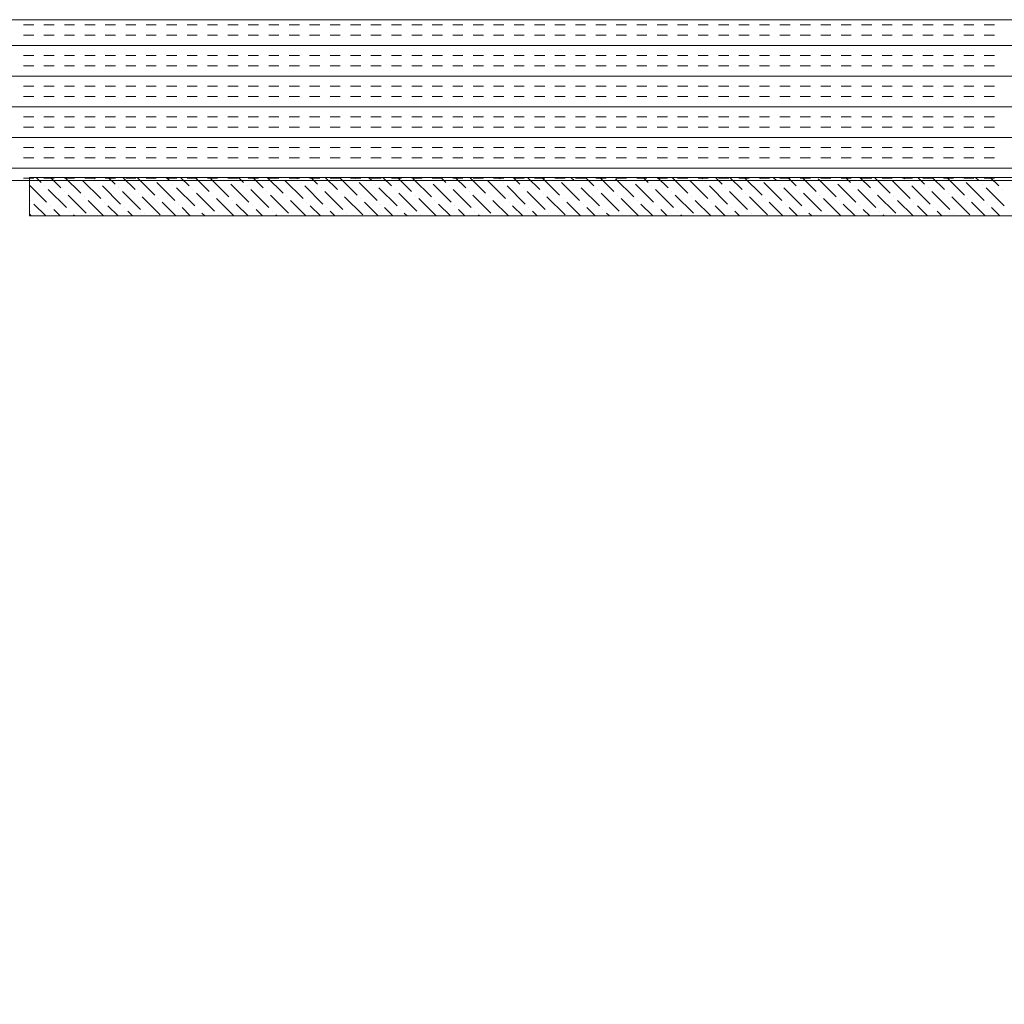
# Model space of a CAD drawing. Extents: x 3940905 to 4145695, y 925352 to 1109797.
# Tile 292 of 656: x 3980621 to 3980926, y 1100272 to 1100578. Entities that reach past the tile are written whole.
import ezdxf

# ---------------------------------------------------------------- set-up
doc = ezdxf.new("R2010")
doc.units = 0
doc.header["$LTSCALE"] = 750
doc.header["$MEASUREMENT"] = 0
doc.layers.add('CKD Equipments', color=252, linetype='CONTINUOUS', lineweight=0)

msp = doc.modelspace()

# ---------------------------------------------------------------- linework, layer by layer
at = {"layer": 'CKD Equipments'}
for p, q in [((3981207.61, 1100578.1), (3980607.61, 1100578.1)), ((3980623.61, 1100517.1), (3980623.61, 1100529.1)), ((3980623.61, 1100529.1), (3981192.61, 1100529.1)), ((3980607.61, 1100528.1), (3981207.61, 1100528.1)), ((3981192.61, 1100517.1), (3980623.61, 1100517.1))]:
    msp.add_line(p, q, dxfattribs=at)
at = {"layer": 'CKD Equipments', "color": 4, "linetype": 'Continuous'}
for p, q in [((3980621.78, 1100576.46), (3980624.95, 1100576.46)), ((3980628.13, 1100576.46), (3980631.3, 1100576.46)), ((3980634.48, 1100576.46), (3980637.65, 1100576.46)), ((3980640.83, 1100576.46), (3980644, 1100576.46)), ((3980647.18, 1100576.46), (3980650.35, 1100576.46)), ((3980653.53, 1100576.46), (3980656.7, 1100576.46)), ((3980659.88, 1100576.46), (3980663.05, 1100576.46)), ((3980666.23, 1100576.46), (3980669.4, 1100576.46)), ((3980672.58, 1100576.46), (3980675.75, 1100576.46)), ((3980678.93, 1100576.46), (3980682.1, 1100576.46)), ((3980685.28, 1100576.46), (3980688.45, 1100576.46)), ((3980691.63, 1100576.46), (3980694.8, 1100576.46)), ((3980697.98, 1100576.46), (3980701.15, 1100576.46)), ((3980704.33, 1100576.46), (3980707.5, 1100576.46)), ((3980710.68, 1100576.46), (3980713.85, 1100576.46)), ((3980717.03, 1100576.46), (3980720.2, 1100576.46)), ((3980723.38, 1100576.46), (3980726.55, 1100576.46)), ((3980729.73, 1100576.46), (3980732.9, 1100576.46)), ((3980736.08, 1100576.46), (3980739.25, 1100576.46)), ((3980742.43, 1100576.46), (3980745.6, 1100576.46)), ((3980748.78, 1100576.46), (3980751.95, 1100576.46)), ((3980755.13, 1100576.46), (3980758.3, 1100576.46)), ((3980761.48, 1100576.46), (3980764.65, 1100576.46)), ((3980767.83, 1100576.46), (3980771, 1100576.46)), ((3980774.18, 1100576.46), (3980777.35, 1100576.46)), ((3980780.53, 1100576.46), (3980783.7, 1100576.46)), ((3980786.88, 1100576.46), (3980790.05, 1100576.46)), ((3980793.23, 1100576.46), (3980796.4, 1100576.46)), ((3980799.58, 1100576.46), (3980802.75, 1100576.46)), ((3980805.93, 1100576.46), (3980809.1, 1100576.46)), ((3980812.28, 1100576.46), (3980815.45, 1100576.46)), ((3980818.63, 1100576.46), (3980821.8, 1100576.46)), ((3980824.98, 1100576.46), (3980828.15, 1100576.46)), ((3980831.33, 1100576.46), (3980834.5, 1100576.46)), ((3980837.68, 1100576.46), (3980840.85, 1100576.46)), ((3980844.03, 1100576.46), (3980847.2, 1100576.46)), ((3980850.38, 1100576.46), (3980853.55, 1100576.46)), ((3980856.73, 1100576.46), (3980859.9, 1100576.46)), ((3980863.08, 1100576.46), (3980866.25, 1100576.46)), ((3980869.43, 1100576.46), (3980872.6, 1100576.46)), ((3980875.78, 1100576.46), (3980878.95, 1100576.46)), ((3980882.13, 1100576.46), (3980885.3, 1100576.46)), ((3980888.48, 1100576.46), (3980891.65, 1100576.46)), ((3980894.83, 1100576.46), (3980898, 1100576.46)), ((3980901.18, 1100576.46), (3980904.35, 1100576.46)), ((3980907.53, 1100576.46), (3980910.7, 1100576.46)), ((3980913.88, 1100576.46), (3980917.05, 1100576.46)), ((3980920.23, 1100576.46), (3980923.4, 1100576.46)), ((3980621.78, 1100573.28), (3980624.95, 1100573.28)), ((3980628.13, 1100573.28), (3980631.3, 1100573.28)), ((3980634.48, 1100573.28), (3980637.65, 1100573.28)), ((3980640.83, 1100573.28), (3980644, 1100573.28)), ((3980647.18, 1100573.28), (3980650.35, 1100573.28)), ((3980653.53, 1100573.28), (3980656.7, 1100573.28)), ((3980659.88, 1100573.28), (3980663.05, 1100573.28)), ((3980666.23, 1100573.28), (3980669.4, 1100573.28)), ((3980672.58, 1100573.28), (3980675.75, 1100573.28)), ((3980678.93, 1100573.28), (3980682.1, 1100573.28)), ((3980685.28, 1100573.28), (3980688.45, 1100573.28)), ((3980691.63, 1100573.28), (3980694.8, 1100573.28)), ((3980697.98, 1100573.28), (3980701.15, 1100573.28)), ((3980704.33, 1100573.28), (3980707.5, 1100573.28)), ((3980710.68, 1100573.28), (3980713.85, 1100573.28)), ((3980717.03, 1100573.28), (3980720.2, 1100573.28)), ((3980723.38, 1100573.28), (3980726.55, 1100573.28)), ((3980729.73, 1100573.28), (3980732.9, 1100573.28)), ((3980736.08, 1100573.28), (3980739.25, 1100573.28)), ((3980742.43, 1100573.28), (3980745.6, 1100573.28)), ((3980748.78, 1100573.28), (3980751.95, 1100573.28)), ((3980755.13, 1100573.28), (3980758.3, 1100573.28)), ((3980761.48, 1100573.28), (3980764.65, 1100573.28)), ((3980767.83, 1100573.28), (3980771, 1100573.28)), ((3980774.18, 1100573.28), (3980777.35, 1100573.28)), ((3980780.53, 1100573.28), (3980783.7, 1100573.28)), ((3980786.88, 1100573.28), (3980790.05, 1100573.28)), ((3980793.23, 1100573.28), (3980796.4, 1100573.28)), ((3980799.58, 1100573.28), (3980802.75, 1100573.28)), ((3980805.93, 1100573.28), (3980809.1, 1100573.28)), ((3980812.28, 1100573.28), (3980815.45, 1100573.28)), ((3980818.63, 1100573.28), (3980821.8, 1100573.28)), ((3980824.98, 1100573.28), (3980828.15, 1100573.28)), ((3980831.33, 1100573.28), (3980834.5, 1100573.28)), ((3980837.68, 1100573.28), (3980840.85, 1100573.28)), ((3980844.03, 1100573.28), (3980847.2, 1100573.28)), ((3980850.38, 1100573.28), (3980853.55, 1100573.28)), ((3980856.73, 1100573.28), (3980859.9, 1100573.28)), ((3980863.08, 1100573.28), (3980866.25, 1100573.28)), ((3980869.43, 1100573.28), (3980872.6, 1100573.28)), ((3980875.78, 1100573.28), (3980878.95, 1100573.28)), ((3980882.13, 1100573.28), (3980885.3, 1100573.28)), ((3980888.48, 1100573.28), (3980891.65, 1100573.28)), ((3980894.83, 1100573.28), (3980898, 1100573.28)), ((3980901.18, 1100573.28), (3980904.35, 1100573.28)), ((3980907.53, 1100573.28), (3980910.7, 1100573.28)), ((3980913.88, 1100573.28), (3980917.05, 1100573.28)), ((3980920.23, 1100573.28), (3980923.4, 1100573.28)), ((3980607.61, 1100570.11), (3981207.61, 1100570.11)), ((3980621.78, 1100566.93), (3980624.95, 1100566.93)), ((3980628.13, 1100566.93), (3980631.3, 1100566.93)), ((3980634.48, 1100566.93), (3980637.65, 1100566.93)), ((3980640.83, 1100566.93), (3980644, 1100566.93)), ((3980647.18, 1100566.93), (3980650.35, 1100566.93)), ((3980653.53, 1100566.93), (3980656.7, 1100566.93)), ((3980659.88, 1100566.93), (3980663.05, 1100566.93)), ((3980666.23, 1100566.93), (3980669.4, 1100566.93)), ((3980672.58, 1100566.93), (3980675.75, 1100566.93)), ((3980678.93, 1100566.93), (3980682.1, 1100566.93)), ((3980685.28, 1100566.93), (3980688.45, 1100566.93)), ((3980691.63, 1100566.93), (3980694.8, 1100566.93)), ((3980697.98, 1100566.93), (3980701.15, 1100566.93)), ((3980704.33, 1100566.93), (3980707.5, 1100566.93)), ((3980710.68, 1100566.93), (3980713.85, 1100566.93)), ((3980717.03, 1100566.93), (3980720.2, 1100566.93)), ((3980723.38, 1100566.93), (3980726.55, 1100566.93)), ((3980729.73, 1100566.93), (3980732.9, 1100566.93)), ((3980736.08, 1100566.93), (3980739.25, 1100566.93)), ((3980742.43, 1100566.93), (3980745.6, 1100566.93)), ((3980748.78, 1100566.93), (3980751.95, 1100566.93)), ((3980755.13, 1100566.93), (3980758.3, 1100566.93)), ((3980761.48, 1100566.93), (3980764.65, 1100566.93)), ((3980767.83, 1100566.93), (3980771, 1100566.93)), ((3980774.18, 1100566.93), (3980777.35, 1100566.93)), ((3980780.53, 1100566.93), (3980783.7, 1100566.93)), ((3980786.88, 1100566.93), (3980790.05, 1100566.93)), ((3980793.23, 1100566.93), (3980796.4, 1100566.93)), ((3980799.58, 1100566.93), (3980802.75, 1100566.93)), ((3980805.93, 1100566.93), (3980809.1, 1100566.93)), ((3980812.28, 1100566.93), (3980815.45, 1100566.93)), ((3980818.63, 1100566.93), (3980821.8, 1100566.93)), ((3980824.98, 1100566.93), (3980828.15, 1100566.93)), ((3980831.33, 1100566.93), (3980834.5, 1100566.93)), ((3980837.68, 1100566.93), (3980840.85, 1100566.93)), ((3980844.03, 1100566.93), (3980847.2, 1100566.93)), ((3980850.38, 1100566.93), (3980853.55, 1100566.93)), ((3980856.73, 1100566.93), (3980859.9, 1100566.93)), ((3980863.08, 1100566.93), (3980866.25, 1100566.93)), ((3980869.43, 1100566.93), (3980872.6, 1100566.93)), ((3980875.78, 1100566.93), (3980878.95, 1100566.93)), ((3980882.13, 1100566.93), (3980885.3, 1100566.93)), ((3980888.48, 1100566.93), (3980891.65, 1100566.93)), ((3980894.83, 1100566.93), (3980898, 1100566.93)), ((3980901.18, 1100566.93), (3980904.35, 1100566.93)), ((3980907.53, 1100566.93), (3980910.7, 1100566.93)), ((3980913.88, 1100566.93), (3980917.05, 1100566.93)), ((3980920.23, 1100566.93), (3980923.4, 1100566.93)), ((3980621.78, 1100563.76), (3980624.95, 1100563.76)), ((3980628.13, 1100563.76), (3980631.3, 1100563.76)), ((3980634.48, 1100563.76), (3980637.65, 1100563.76)), ((3980640.83, 1100563.76), (3980644, 1100563.76)), ((3980647.18, 1100563.76), (3980650.35, 1100563.76)), ((3980653.53, 1100563.76), (3980656.7, 1100563.76)), ((3980659.88, 1100563.76), (3980663.05, 1100563.76)), ((3980666.23, 1100563.76), (3980669.4, 1100563.76)), ((3980672.58, 1100563.76), (3980675.75, 1100563.76)), ((3980678.93, 1100563.76), (3980682.1, 1100563.76)), ((3980685.28, 1100563.76), (3980688.45, 1100563.76)), ((3980691.63, 1100563.76), (3980694.8, 1100563.76)), ((3980697.98, 1100563.76), (3980701.15, 1100563.76)), ((3980704.33, 1100563.76), (3980707.5, 1100563.76)), ((3980710.68, 1100563.76), (3980713.85, 1100563.76)), ((3980717.03, 1100563.76), (3980720.2, 1100563.76)), ((3980723.38, 1100563.76), (3980726.55, 1100563.76)), ((3980729.73, 1100563.76), (3980732.9, 1100563.76)), ((3980736.08, 1100563.76), (3980739.25, 1100563.76)), ((3980742.43, 1100563.76), (3980745.6, 1100563.76)), ((3980748.78, 1100563.76), (3980751.95, 1100563.76)), ((3980755.13, 1100563.76), (3980758.3, 1100563.76)), ((3980761.48, 1100563.76), (3980764.65, 1100563.76)), ((3980767.83, 1100563.76), (3980771, 1100563.76)), ((3980774.18, 1100563.76), (3980777.35, 1100563.76)), ((3980780.53, 1100563.76), (3980783.7, 1100563.76)), ((3980786.88, 1100563.76), (3980790.05, 1100563.76)), ((3980793.23, 1100563.76), (3980796.4, 1100563.76)), ((3980799.58, 1100563.76), (3980802.75, 1100563.76)), ((3980805.93, 1100563.76), (3980809.1, 1100563.76)), ((3980812.28, 1100563.76), (3980815.45, 1100563.76)), ((3980818.63, 1100563.76), (3980821.8, 1100563.76)), ((3980824.98, 1100563.76), (3980828.15, 1100563.76)), ((3980831.33, 1100563.76), (3980834.5, 1100563.76)), ((3980837.68, 1100563.76), (3980840.85, 1100563.76)), ((3980844.03, 1100563.76), (3980847.2, 1100563.76)), ((3980850.38, 1100563.76), (3980853.55, 1100563.76)), ((3980856.73, 1100563.76), (3980859.9, 1100563.76)), ((3980863.08, 1100563.76), (3980866.25, 1100563.76)), ((3980869.43, 1100563.76), (3980872.6, 1100563.76)), ((3980875.78, 1100563.76), (3980878.95, 1100563.76)), ((3980882.13, 1100563.76), (3980885.3, 1100563.76)), ((3980888.48, 1100563.76), (3980891.65, 1100563.76)), ((3980894.83, 1100563.76), (3980898, 1100563.76)), ((3980901.18, 1100563.76), (3980904.35, 1100563.76)), ((3980907.53, 1100563.76), (3980910.7, 1100563.76)), ((3980913.88, 1100563.76), (3980917.05, 1100563.76)), ((3980920.23, 1100563.76), (3980923.4, 1100563.76)), ((3980607.61, 1100560.58), (3981207.61, 1100560.58)), ((3980621.78, 1100557.41), (3980624.95, 1100557.41)), ((3980628.13, 1100557.41), (3980631.3, 1100557.41)), ((3980634.48, 1100557.41), (3980637.65, 1100557.41)), ((3980640.83, 1100557.41), (3980644, 1100557.41)), ((3980647.18, 1100557.41), (3980650.35, 1100557.41)), ((3980653.53, 1100557.41), (3980656.7, 1100557.41)), ((3980659.88, 1100557.41), (3980663.05, 1100557.41)), ((3980666.23, 1100557.41), (3980669.4, 1100557.41)), ((3980672.58, 1100557.41), (3980675.75, 1100557.41)), ((3980678.93, 1100557.41), (3980682.1, 1100557.41)), ((3980685.28, 1100557.41), (3980688.45, 1100557.41)), ((3980691.63, 1100557.41), (3980694.8, 1100557.41)), ((3980697.98, 1100557.41), (3980701.15, 1100557.41)), ((3980704.33, 1100557.41), (3980707.5, 1100557.41)), ((3980710.68, 1100557.41), (3980713.85, 1100557.41)), ((3980717.03, 1100557.41), (3980720.2, 1100557.41)), ((3980723.38, 1100557.41), (3980726.55, 1100557.41)), ((3980729.73, 1100557.41), (3980732.9, 1100557.41)), ((3980736.08, 1100557.41), (3980739.25, 1100557.41)), ((3980742.43, 1100557.41), (3980745.6, 1100557.41)), ((3980748.78, 1100557.41), (3980751.95, 1100557.41)), ((3980755.13, 1100557.41), (3980758.3, 1100557.41)), ((3980761.48, 1100557.41), (3980764.65, 1100557.41)), ((3980767.83, 1100557.41), (3980771, 1100557.41)), ((3980774.18, 1100557.41), (3980777.35, 1100557.41)), ((3980780.53, 1100557.41), (3980783.7, 1100557.41)), ((3980786.88, 1100557.41), (3980790.05, 1100557.41)), ((3980793.23, 1100557.41), (3980796.4, 1100557.41)), ((3980799.58, 1100557.41), (3980802.75, 1100557.41)), ((3980805.93, 1100557.41), (3980809.1, 1100557.41)), ((3980812.28, 1100557.41), (3980815.45, 1100557.41)), ((3980818.63, 1100557.41), (3980821.8, 1100557.41)), ((3980824.98, 1100557.41), (3980828.15, 1100557.41)), ((3980831.33, 1100557.41), (3980834.5, 1100557.41)), ((3980837.68, 1100557.41), (3980840.85, 1100557.41)), ((3980844.03, 1100557.41), (3980847.2, 1100557.41)), ((3980850.38, 1100557.41), (3980853.55, 1100557.41)), ((3980856.73, 1100557.41), (3980859.9, 1100557.41)), ((3980863.08, 1100557.41), (3980866.25, 1100557.41)), ((3980869.43, 1100557.41), (3980872.6, 1100557.41)), ((3980875.78, 1100557.41), (3980878.95, 1100557.41)), ((3980882.13, 1100557.41), (3980885.3, 1100557.41)), ((3980888.48, 1100557.41), (3980891.65, 1100557.41)), ((3980894.83, 1100557.41), (3980898, 1100557.41)), ((3980901.18, 1100557.41), (3980904.35, 1100557.41)), ((3980907.53, 1100557.41), (3980910.7, 1100557.41)), ((3980913.88, 1100557.41), (3980917.05, 1100557.41)), ((3980920.23, 1100557.41), (3980923.4, 1100557.41)), ((3980621.78, 1100554.23), (3980624.95, 1100554.23)), ((3980628.13, 1100554.23), (3980631.3, 1100554.23)), ((3980634.48, 1100554.23), (3980637.65, 1100554.23)), ((3980640.83, 1100554.23), (3980644, 1100554.23)), ((3980647.18, 1100554.23), (3980650.35, 1100554.23)), ((3980653.53, 1100554.23), (3980656.7, 1100554.23)), ((3980659.88, 1100554.23), (3980663.05, 1100554.23)), ((3980666.23, 1100554.23), (3980669.4, 1100554.23)), ((3980672.58, 1100554.23), (3980675.75, 1100554.23)), ((3980678.93, 1100554.23), (3980682.1, 1100554.23)), ((3980685.28, 1100554.23), (3980688.45, 1100554.23)), ((3980691.63, 1100554.23), (3980694.8, 1100554.23)), ((3980697.98, 1100554.23), (3980701.15, 1100554.23)), ((3980704.33, 1100554.23), (3980707.5, 1100554.23)), ((3980710.68, 1100554.23), (3980713.85, 1100554.23)), ((3980717.03, 1100554.23), (3980720.2, 1100554.23)), ((3980723.38, 1100554.23), (3980726.55, 1100554.23)), ((3980729.73, 1100554.23), (3980732.9, 1100554.23)), ((3980736.08, 1100554.23), (3980739.25, 1100554.23)), ((3980742.43, 1100554.23), (3980745.6, 1100554.23)), ((3980748.78, 1100554.23), (3980751.95, 1100554.23)), ((3980755.13, 1100554.23), (3980758.3, 1100554.23)), ((3980761.48, 1100554.23), (3980764.65, 1100554.23)), ((3980767.83, 1100554.23), (3980771, 1100554.23)), ((3980774.18, 1100554.23), (3980777.35, 1100554.23)), ((3980780.53, 1100554.23), (3980783.7, 1100554.23)), ((3980786.88, 1100554.23), (3980790.05, 1100554.23)), ((3980793.23, 1100554.23), (3980796.4, 1100554.23)), ((3980799.58, 1100554.23), (3980802.75, 1100554.23)), ((3980805.93, 1100554.23), (3980809.1, 1100554.23)), ((3980812.28, 1100554.23), (3980815.45, 1100554.23)), ((3980818.63, 1100554.23), (3980821.8, 1100554.23)), ((3980824.98, 1100554.23), (3980828.15, 1100554.23)), ((3980831.33, 1100554.23), (3980834.5, 1100554.23)), ((3980837.68, 1100554.23), (3980840.85, 1100554.23)), ((3980844.03, 1100554.23), (3980847.2, 1100554.23)), ((3980850.38, 1100554.23), (3980853.55, 1100554.23)), ((3980856.73, 1100554.23), (3980859.9, 1100554.23)), ((3980863.08, 1100554.23), (3980866.25, 1100554.23)), ((3980869.43, 1100554.23), (3980872.6, 1100554.23)), ((3980875.78, 1100554.23), (3980878.95, 1100554.23)), ((3980882.13, 1100554.23), (3980885.3, 1100554.23)), ((3980888.48, 1100554.23), (3980891.65, 1100554.23)), ((3980894.83, 1100554.23), (3980898, 1100554.23)), ((3980901.18, 1100554.23), (3980904.35, 1100554.23)), ((3980907.53, 1100554.23), (3980910.7, 1100554.23)), ((3980913.88, 1100554.23), (3980917.05, 1100554.23)), ((3980920.23, 1100554.23), (3980923.4, 1100554.23)), ((3980607.61, 1100551.06), (3981207.61, 1100551.06)), ((3980621.78, 1100547.88), (3980624.95, 1100547.88)), ((3980628.13, 1100547.88), (3980631.3, 1100547.88)), ((3980634.48, 1100547.88), (3980637.65, 1100547.88)), ((3980640.83, 1100547.88), (3980644, 1100547.88)), ((3980647.18, 1100547.88), (3980650.35, 1100547.88)), ((3980653.53, 1100547.88), (3980656.7, 1100547.88)), ((3980659.88, 1100547.88), (3980663.05, 1100547.88)), ((3980666.23, 1100547.88), (3980669.4, 1100547.88)), ((3980672.58, 1100547.88), (3980675.75, 1100547.88)), ((3980678.93, 1100547.88), (3980682.1, 1100547.88)), ((3980685.28, 1100547.88), (3980688.45, 1100547.88)), ((3980691.63, 1100547.88), (3980694.8, 1100547.88)), ((3980697.98, 1100547.88), (3980701.15, 1100547.88)), ((3980704.33, 1100547.88), (3980707.5, 1100547.88)), ((3980710.68, 1100547.88), (3980713.85, 1100547.88)), ((3980717.03, 1100547.88), (3980720.2, 1100547.88)), ((3980723.38, 1100547.88), (3980726.55, 1100547.88)), ((3980729.73, 1100547.88), (3980732.9, 1100547.88)), ((3980736.08, 1100547.88), (3980739.25, 1100547.88)), ((3980742.43, 1100547.88), (3980745.6, 1100547.88)), ((3980748.78, 1100547.88), (3980751.95, 1100547.88)), ((3980755.13, 1100547.88), (3980758.3, 1100547.88)), ((3980761.48, 1100547.88), (3980764.65, 1100547.88)), ((3980767.83, 1100547.88), (3980771, 1100547.88)), ((3980774.18, 1100547.88), (3980777.35, 1100547.88)), ((3980780.53, 1100547.88), (3980783.7, 1100547.88)), ((3980786.88, 1100547.88), (3980790.05, 1100547.88)), ((3980793.23, 1100547.88), (3980796.4, 1100547.88)), ((3980799.58, 1100547.88), (3980802.75, 1100547.88)), ((3980805.93, 1100547.88), (3980809.1, 1100547.88)), ((3980812.28, 1100547.88), (3980815.45, 1100547.88)), ((3980818.63, 1100547.88), (3980821.8, 1100547.88)), ((3980824.98, 1100547.88), (3980828.15, 1100547.88)), ((3980831.33, 1100547.88), (3980834.5, 1100547.88)), ((3980837.68, 1100547.88), (3980840.85, 1100547.88)), ((3980844.03, 1100547.88), (3980847.2, 1100547.88)), ((3980850.38, 1100547.88), (3980853.55, 1100547.88)), ((3980856.73, 1100547.88), (3980859.9, 1100547.88)), ((3980863.08, 1100547.88), (3980866.25, 1100547.88)), ((3980869.43, 1100547.88), (3980872.6, 1100547.88)), ((3980875.78, 1100547.88), (3980878.95, 1100547.88)), ((3980882.13, 1100547.88), (3980885.3, 1100547.88)), ((3980888.48, 1100547.88), (3980891.65, 1100547.88)), ((3980894.83, 1100547.88), (3980898, 1100547.88)), ((3980901.18, 1100547.88), (3980904.35, 1100547.88)), ((3980907.53, 1100547.88), (3980910.7, 1100547.88)), ((3980913.88, 1100547.88), (3980917.05, 1100547.88)), ((3980920.23, 1100547.88), (3980923.4, 1100547.88)), ((3980621.78, 1100544.71), (3980624.95, 1100544.71)), ((3980628.13, 1100544.71), (3980631.3, 1100544.71)), ((3980634.48, 1100544.71), (3980637.65, 1100544.71)), ((3980640.83, 1100544.71), (3980644, 1100544.71)), ((3980647.18, 1100544.71), (3980650.35, 1100544.71)), ((3980653.53, 1100544.71), (3980656.7, 1100544.71)), ((3980659.88, 1100544.71), (3980663.05, 1100544.71)), ((3980666.23, 1100544.71), (3980669.4, 1100544.71)), ((3980672.58, 1100544.71), (3980675.75, 1100544.71)), ((3980678.93, 1100544.71), (3980682.1, 1100544.71)), ((3980685.28, 1100544.71), (3980688.45, 1100544.71)), ((3980691.63, 1100544.71), (3980694.8, 1100544.71)), ((3980697.98, 1100544.71), (3980701.15, 1100544.71)), ((3980704.33, 1100544.71), (3980707.5, 1100544.71)), ((3980710.68, 1100544.71), (3980713.85, 1100544.71)), ((3980717.03, 1100544.71), (3980720.2, 1100544.71)), ((3980723.38, 1100544.71), (3980726.55, 1100544.71)), ((3980729.73, 1100544.71), (3980732.9, 1100544.71)), ((3980736.08, 1100544.71), (3980739.25, 1100544.71)), ((3980742.43, 1100544.71), (3980745.6, 1100544.71)), ((3980748.78, 1100544.71), (3980751.95, 1100544.71)), ((3980755.13, 1100544.71), (3980758.3, 1100544.71)), ((3980761.48, 1100544.71), (3980764.65, 1100544.71)), ((3980767.83, 1100544.71), (3980771, 1100544.71)), ((3980774.18, 1100544.71), (3980777.35, 1100544.71)), ((3980780.53, 1100544.71), (3980783.7, 1100544.71)), ((3980786.88, 1100544.71), (3980790.05, 1100544.71)), ((3980793.23, 1100544.71), (3980796.4, 1100544.71)), ((3980799.58, 1100544.71), (3980802.75, 1100544.71)), ((3980805.93, 1100544.71), (3980809.1, 1100544.71)), ((3980812.28, 1100544.71), (3980815.45, 1100544.71)), ((3980818.63, 1100544.71), (3980821.8, 1100544.71)), ((3980824.98, 1100544.71), (3980828.15, 1100544.71)), ((3980831.33, 1100544.71), (3980834.5, 1100544.71)), ((3980837.68, 1100544.71), (3980840.85, 1100544.71)), ((3980844.03, 1100544.71), (3980847.2, 1100544.71)), ((3980850.38, 1100544.71), (3980853.55, 1100544.71)), ((3980856.73, 1100544.71), (3980859.9, 1100544.71)), ((3980863.08, 1100544.71), (3980866.25, 1100544.71)), ((3980869.43, 1100544.71), (3980872.6, 1100544.71)), ((3980875.78, 1100544.71), (3980878.95, 1100544.71)), ((3980882.13, 1100544.71), (3980885.3, 1100544.71)), ((3980888.48, 1100544.71), (3980891.65, 1100544.71)), ((3980894.83, 1100544.71), (3980898, 1100544.71)), ((3980901.18, 1100544.71), (3980904.35, 1100544.71)), ((3980907.53, 1100544.71), (3980910.7, 1100544.71)), ((3980913.88, 1100544.71), (3980917.05, 1100544.71)), ((3980920.23, 1100544.71), (3980923.4, 1100544.71)), ((3980607.61, 1100541.53), (3981207.61, 1100541.53)), ((3980621.78, 1100538.36), (3980624.95, 1100538.36)), ((3980628.13, 1100538.36), (3980631.3, 1100538.36)), ((3980634.48, 1100538.36), (3980637.65, 1100538.36)), ((3980640.83, 1100538.36), (3980644, 1100538.36)), ((3980647.18, 1100538.36), (3980650.35, 1100538.36)), ((3980653.53, 1100538.36), (3980656.7, 1100538.36)), ((3980659.88, 1100538.36), (3980663.05, 1100538.36)), ((3980666.23, 1100538.36), (3980669.4, 1100538.36)), ((3980672.58, 1100538.36), (3980675.75, 1100538.36)), ((3980678.93, 1100538.36), (3980682.1, 1100538.36)), ((3980685.28, 1100538.36), (3980688.45, 1100538.36)), ((3980691.63, 1100538.36), (3980694.8, 1100538.36)), ((3980697.98, 1100538.36), (3980701.15, 1100538.36)), ((3980704.33, 1100538.36), (3980707.5, 1100538.36)), ((3980710.68, 1100538.36), (3980713.85, 1100538.36)), ((3980717.03, 1100538.36), (3980720.2, 1100538.36)), ((3980723.38, 1100538.36), (3980726.55, 1100538.36)), ((3980729.73, 1100538.36), (3980732.9, 1100538.36)), ((3980736.08, 1100538.36), (3980739.25, 1100538.36)), ((3980742.43, 1100538.36), (3980745.6, 1100538.36)), ((3980748.78, 1100538.36), (3980751.95, 1100538.36)), ((3980755.13, 1100538.36), (3980758.3, 1100538.36)), ((3980761.48, 1100538.36), (3980764.65, 1100538.36)), ((3980767.83, 1100538.36), (3980771, 1100538.36)), ((3980774.18, 1100538.36), (3980777.35, 1100538.36)), ((3980780.53, 1100538.36), (3980783.7, 1100538.36)), ((3980786.88, 1100538.36), (3980790.05, 1100538.36)), ((3980793.23, 1100538.36), (3980796.4, 1100538.36)), ((3980799.58, 1100538.36), (3980802.75, 1100538.36)), ((3980805.93, 1100538.36), (3980809.1, 1100538.36)), ((3980812.28, 1100538.36), (3980815.45, 1100538.36)), ((3980818.63, 1100538.36), (3980821.8, 1100538.36)), ((3980824.98, 1100538.36), (3980828.15, 1100538.36)), ((3980831.33, 1100538.36), (3980834.5, 1100538.36)), ((3980837.68, 1100538.36), (3980840.85, 1100538.36)), ((3980844.03, 1100538.36), (3980847.2, 1100538.36)), ((3980850.38, 1100538.36), (3980853.55, 1100538.36)), ((3980856.73, 1100538.36), (3980859.9, 1100538.36)), ((3980863.08, 1100538.36), (3980866.25, 1100538.36)), ((3980869.43, 1100538.36), (3980872.6, 1100538.36)), ((3980875.78, 1100538.36), (3980878.95, 1100538.36)), ((3980882.13, 1100538.36), (3980885.3, 1100538.36)), ((3980888.48, 1100538.36), (3980891.65, 1100538.36)), ((3980894.83, 1100538.36), (3980898, 1100538.36)), ((3980901.18, 1100538.36), (3980904.35, 1100538.36)), ((3980907.53, 1100538.36), (3980910.7, 1100538.36)), ((3980913.88, 1100538.36), (3980917.05, 1100538.36)), ((3980920.23, 1100538.36), (3980923.4, 1100538.36)), ((3980621.78, 1100535.18), (3980624.95, 1100535.18)), ((3980628.13, 1100535.18), (3980631.3, 1100535.18)), ((3980634.48, 1100535.18), (3980637.65, 1100535.18)), ((3980640.83, 1100535.18), (3980644, 1100535.18)), ((3980647.18, 1100535.18), (3980650.35, 1100535.18)), ((3980653.53, 1100535.18), (3980656.7, 1100535.18)), ((3980659.88, 1100535.18), (3980663.05, 1100535.18)), ((3980666.23, 1100535.18), (3980669.4, 1100535.18)), ((3980672.58, 1100535.18), (3980675.75, 1100535.18)), ((3980678.93, 1100535.18), (3980682.1, 1100535.18)), ((3980685.28, 1100535.18), (3980688.45, 1100535.18)), ((3980691.63, 1100535.18), (3980694.8, 1100535.18)), ((3980697.98, 1100535.18), (3980701.15, 1100535.18)), ((3980704.33, 1100535.18), (3980707.5, 1100535.18)), ((3980710.68, 1100535.18), (3980713.85, 1100535.18)), ((3980717.03, 1100535.18), (3980720.2, 1100535.18)), ((3980723.38, 1100535.18), (3980726.55, 1100535.18)), ((3980729.73, 1100535.18), (3980732.9, 1100535.18)), ((3980736.08, 1100535.18), (3980739.25, 1100535.18)), ((3980742.43, 1100535.18), (3980745.6, 1100535.18)), ((3980748.78, 1100535.18), (3980751.95, 1100535.18)), ((3980755.13, 1100535.18), (3980758.3, 1100535.18)), ((3980761.48, 1100535.18), (3980764.65, 1100535.18)), ((3980767.83, 1100535.18), (3980771, 1100535.18)), ((3980774.18, 1100535.18), (3980777.35, 1100535.18)), ((3980780.53, 1100535.18), (3980783.7, 1100535.18)), ((3980786.88, 1100535.18), (3980790.05, 1100535.18)), ((3980793.23, 1100535.18), (3980796.4, 1100535.18)), ((3980799.58, 1100535.18), (3980802.75, 1100535.18)), ((3980805.93, 1100535.18), (3980809.1, 1100535.18)), ((3980812.28, 1100535.18), (3980815.45, 1100535.18)), ((3980818.63, 1100535.18), (3980821.8, 1100535.18)), ((3980824.98, 1100535.18), (3980828.15, 1100535.18)), ((3980831.33, 1100535.18), (3980834.5, 1100535.18)), ((3980837.68, 1100535.18), (3980840.85, 1100535.18)), ((3980844.03, 1100535.18), (3980847.2, 1100535.18)), ((3980850.38, 1100535.18), (3980853.55, 1100535.18)), ((3980856.73, 1100535.18), (3980859.9, 1100535.18)), ((3980863.08, 1100535.18), (3980866.25, 1100535.18)), ((3980869.43, 1100535.18), (3980872.6, 1100535.18)), ((3980875.78, 1100535.18), (3980878.95, 1100535.18)), ((3980882.13, 1100535.18), (3980885.3, 1100535.18)), ((3980888.48, 1100535.18), (3980891.65, 1100535.18)), ((3980894.83, 1100535.18), (3980898, 1100535.18)), ((3980901.18, 1100535.18), (3980904.35, 1100535.18)), ((3980907.53, 1100535.18), (3980910.7, 1100535.18)), ((3980913.88, 1100535.18), (3980917.05, 1100535.18)), ((3980920.23, 1100535.18), (3980923.4, 1100535.18)), ((3980607.61, 1100532.01), (3981207.61, 1100532.01)), ((3980621.78, 1100528.83), (3980624.95, 1100528.83)), ((3980628.13, 1100528.83), (3980631.3, 1100528.83)), ((3980634.48, 1100528.83), (3980637.65, 1100528.83)), ((3980640.83, 1100528.83), (3980644, 1100528.83)), ((3980647.18, 1100528.83), (3980650.35, 1100528.83)), ((3980653.53, 1100528.83), (3980656.7, 1100528.83)), ((3980659.88, 1100528.83), (3980663.05, 1100528.83)), ((3980666.23, 1100528.83), (3980669.4, 1100528.83)), ((3980672.58, 1100528.83), (3980675.75, 1100528.83)), ((3980678.93, 1100528.83), (3980682.1, 1100528.83)), ((3980685.28, 1100528.83), (3980688.45, 1100528.83)), ((3980691.63, 1100528.83), (3980694.8, 1100528.83)), ((3980697.98, 1100528.83), (3980701.15, 1100528.83)), ((3980704.33, 1100528.83), (3980707.5, 1100528.83)), ((3980710.68, 1100528.83), (3980713.85, 1100528.83)), ((3980717.03, 1100528.83), (3980720.2, 1100528.83)), ((3980723.38, 1100528.83), (3980726.55, 1100528.83)), ((3980729.73, 1100528.83), (3980732.9, 1100528.83)), ((3980736.08, 1100528.83), (3980739.25, 1100528.83)), ((3980742.43, 1100528.83), (3980745.6, 1100528.83)), ((3980748.78, 1100528.83), (3980751.95, 1100528.83)), ((3980755.13, 1100528.83), (3980758.3, 1100528.83)), ((3980761.48, 1100528.83), (3980764.65, 1100528.83)), ((3980767.83, 1100528.83), (3980771, 1100528.83)), ((3980774.18, 1100528.83), (3980777.35, 1100528.83)), ((3980780.53, 1100528.83), (3980783.7, 1100528.83)), ((3980786.88, 1100528.83), (3980790.05, 1100528.83)), ((3980793.23, 1100528.83), (3980796.4, 1100528.83)), ((3980799.58, 1100528.83), (3980802.75, 1100528.83)), ((3980805.93, 1100528.83), (3980809.1, 1100528.83)), ((3980812.28, 1100528.83), (3980815.45, 1100528.83)), ((3980818.63, 1100528.83), (3980821.8, 1100528.83)), ((3980824.98, 1100528.83), (3980828.15, 1100528.83)), ((3980831.33, 1100528.83), (3980834.5, 1100528.83)), ((3980837.68, 1100528.83), (3980840.85, 1100528.83)), ((3980844.03, 1100528.83), (3980847.2, 1100528.83)), ((3980850.38, 1100528.83), (3980853.55, 1100528.83)), ((3980856.73, 1100528.83), (3980859.9, 1100528.83)), ((3980863.08, 1100528.83), (3980866.25, 1100528.83)), ((3980869.43, 1100528.83), (3980872.6, 1100528.83)), ((3980875.78, 1100528.83), (3980878.95, 1100528.83)), ((3980882.13, 1100528.83), (3980885.3, 1100528.83)), ((3980888.48, 1100528.83), (3980891.65, 1100528.83)), ((3980894.83, 1100528.83), (3980898, 1100528.83)), ((3980901.18, 1100528.83), (3980904.35, 1100528.83)), ((3980907.53, 1100528.83), (3980910.7, 1100528.83)), ((3980913.88, 1100528.83), (3980917.05, 1100528.83)), ((3980920.23, 1100528.83), (3980923.4, 1100528.83))]:
    msp.add_line(p, q, dxfattribs=at)
at = {"layer": 'CKD Equipments', "color": 55, "linetype": 'Continuous'}
for p, q in [((3980627.25, 1100527.55), (3980625.69, 1100529.1)), ((3980633.43, 1100525.86), (3980630.18, 1100529.1)), ((3980639.6, 1100524.18), (3980634.67, 1100529.1)), ((3980644.09, 1100528.67), (3980643.65, 1100529.1)), ((3980650.26, 1100526.98), (3980648.14, 1100529.1)), ((3980656.44, 1100525.3), (3980652.63, 1100529.1)), ((3980662.61, 1100523.62), (3980657.12, 1100529.1)), ((3980667.1, 1100528.11), (3980666.1, 1100529.1)), ((3980673.28, 1100526.42), (3980670.59, 1100529.1)), ((3980679.45, 1100524.74), (3980675.08, 1100529.1)), ((3980690.11, 1100527.55), (3980688.55, 1100529.1)), ((3980696.29, 1100525.86), (3980693.04, 1100529.1)), ((3980702.46, 1100524.18), (3980697.53, 1100529.1)), ((3980706.95, 1100528.67), (3980706.51, 1100529.1)), ((3980713.12, 1100526.98), (3980711, 1100529.1)), ((3980719.3, 1100525.3), (3980715.49, 1100529.1)), ((3980725.47, 1100523.62), (3980719.98, 1100529.1)), ((3980729.96, 1100528.11), (3980728.96, 1100529.1)), ((3980736.14, 1100526.42), (3980733.45, 1100529.1)), ((3980742.31, 1100524.74), (3980737.94, 1100529.1)), ((3980752.97, 1100527.55), (3980751.42, 1100529.1)), ((3980759.15, 1100525.86), (3980755.91, 1100529.1)), ((3980765.32, 1100524.18), (3980760.4, 1100529.1)), ((3980769.81, 1100528.67), (3980769.38, 1100529.1)), ((3980775.99, 1100526.98), (3980773.87, 1100529.1)), ((3980782.16, 1100525.3), (3980778.36, 1100529.1)), ((3980788.33, 1100523.62), (3980782.85, 1100529.1)), ((3980792.82, 1100528.11), (3980791.83, 1100529.1)), ((3980799, 1100526.42), (3980796.32, 1100529.1)), ((3980805.17, 1100524.74), (3980800.81, 1100529.1)), ((3980815.84, 1100527.55), (3980814.28, 1100529.1)), ((3980822.01, 1100525.86), (3980818.77, 1100529.1)), ((3980828.18, 1100524.18), (3980823.26, 1100529.1)), ((3980832.67, 1100528.67), (3980832.24, 1100529.1)), ((3980838.85, 1100526.98), (3980836.73, 1100529.1)), ((3980845.02, 1100525.3), (3980841.22, 1100529.1)), ((3980851.2, 1100523.62), (3980845.71, 1100529.1)), ((3980855.69, 1100528.11), (3980854.69, 1100529.1)), ((3980861.86, 1100526.42), (3980859.18, 1100529.1)), ((3980868.03, 1100524.74), (3980863.67, 1100529.1)), ((3980878.7, 1100527.55), (3980877.14, 1100529.1)), ((3980884.87, 1100525.86), (3980881.63, 1100529.1)), ((3980891.05, 1100524.18), (3980886.12, 1100529.1)), ((3980895.54, 1100528.67), (3980895.1, 1100529.1)), ((3980901.71, 1100526.98), (3980899.59, 1100529.1)), ((3980907.88, 1100525.3), (3980904.08, 1100529.1)), ((3980914.06, 1100523.62), (3980908.57, 1100529.1)), ((3980918.55, 1100528.11), (3980917.55, 1100529.1)), ((3980924.72, 1100526.42), (3980922.04, 1100529.1)), ((3980628.94, 1100521.37), (3980623.61, 1100526.7)), ((3980628.37, 1100526.42), (3980628.37, 1100526.42)), ((3980645.77, 1100522.49), (3980640.16, 1100528.11)), ((3980645.21, 1100527.55), (3980645.21, 1100527.55)), ((3980651.95, 1100520.81), (3980646.33, 1100526.42)), ((3980662.05, 1100528.67), (3980662.05, 1100528.67)), ((3980668.78, 1100521.93), (3980663.17, 1100527.55)), ((3980668.22, 1100526.98), (3980668.22, 1100526.98)), ((3980685.62, 1100523.06), (3980680.01, 1100528.67)), ((3980685.06, 1100528.11), (3980685.06, 1100528.11)), ((3980691.8, 1100521.37), (3980686.18, 1100526.98)), ((3980691.24, 1100526.42), (3980691.24, 1100526.42)), ((3980708.63, 1100522.49), (3980703.02, 1100528.11)), ((3980708.07, 1100527.55), (3980708.07, 1100527.55)), ((3980714.81, 1100520.81), (3980709.2, 1100526.42)), ((3980724.91, 1100528.67), (3980724.91, 1100528.67)), ((3980731.65, 1100521.93), (3980726.03, 1100527.55)), ((3980731.09, 1100526.98), (3980731.09, 1100526.98)), ((3980748.48, 1100523.06), (3980742.87, 1100528.67)), ((3980747.92, 1100528.11), (3980747.92, 1100528.11)), ((3980754.66, 1100521.37), (3980749.05, 1100526.98)), ((3980754.1, 1100526.42), (3980754.1, 1100526.42)), ((3980771.5, 1100522.49), (3980765.88, 1100528.11)), ((3980770.94, 1100527.55), (3980770.94, 1100527.55)), ((3980777.67, 1100520.81), (3980772.06, 1100526.42)), ((3980787.77, 1100528.67), (3980787.77, 1100528.67)), ((3980794.51, 1100521.93), (3980788.9, 1100527.55)), ((3980793.95, 1100526.98), (3980793.95, 1100526.98)), ((3980811.35, 1100523.06), (3980805.73, 1100528.67)), ((3980810.79, 1100528.11), (3980810.79, 1100528.11)), ((3980817.52, 1100521.37), (3980811.91, 1100526.98)), ((3980816.96, 1100526.42), (3980816.96, 1100526.42)), ((3980834.36, 1100522.49), (3980828.75, 1100528.11)), ((3980833.8, 1100527.55), (3980833.8, 1100527.55)), ((3980840.53, 1100520.81), (3980834.92, 1100526.42)), ((3980850.64, 1100528.67), (3980850.64, 1100528.67)), ((3980857.37, 1100521.93), (3980851.76, 1100527.55)), ((3980856.81, 1100526.98), (3980856.81, 1100526.98)), ((3980874.21, 1100523.06), (3980868.6, 1100528.67)), ((3980873.65, 1100528.11), (3980873.65, 1100528.11)), ((3980880.38, 1100521.37), (3980874.77, 1100526.98)), ((3980879.82, 1100526.42), (3980879.82, 1100526.42)), ((3980897.22, 1100522.49), (3980891.61, 1100528.11)), ((3980896.66, 1100527.55), (3980896.66, 1100527.55)), ((3980903.39, 1100520.81), (3980897.78, 1100526.42)), ((3980913.5, 1100528.67), (3980913.5, 1100528.67)), ((3980920.23, 1100521.93), (3980914.62, 1100527.55)), ((3980919.67, 1100526.98), (3980919.67, 1100526.98)), ((3980635.11, 1100519.69), (3980629.5, 1100525.3)), ((3980634.55, 1100524.74), (3980634.55, 1100524.74)), ((3980641.28, 1100518), (3980635.67, 1100523.62)), ((3980640.72, 1100523.06), (3980640.72, 1100523.06)), ((3980651.39, 1100525.86), (3980651.39, 1100525.86)), ((3980658.12, 1100519.13), (3980652.51, 1100524.74)), ((3980657.56, 1100524.18), (3980657.56, 1100524.18)), ((3980664.29, 1100517.44), (3980658.68, 1100523.06)), ((3980674.96, 1100520.25), (3980669.35, 1100525.86)), ((3980674.4, 1100525.3), (3980674.4, 1100525.3)), ((3980681.13, 1100518.56), (3980675.52, 1100524.18)), ((3980680.57, 1100523.62), (3980680.57, 1100523.62)), ((3980697.97, 1100519.69), (3980692.36, 1100525.3)), ((3980697.41, 1100524.74), (3980697.41, 1100524.74)), ((3980704.14, 1100518), (3980698.53, 1100523.62)), ((3980703.58, 1100523.06), (3980703.58, 1100523.06)), ((3980714.25, 1100525.86), (3980714.25, 1100525.86)), ((3980720.98, 1100519.13), (3980715.37, 1100524.74)), ((3980720.42, 1100524.18), (3980720.42, 1100524.18)), ((3980727.16, 1100517.44), (3980721.54, 1100523.06)), ((3980737.82, 1100520.25), (3980732.21, 1100525.86)), ((3980737.26, 1100525.3), (3980737.26, 1100525.3)), ((3980743.99, 1100518.56), (3980738.38, 1100524.18)), ((3980743.43, 1100523.62), (3980743.43, 1100523.62)), ((3980760.83, 1100519.69), (3980755.22, 1100525.3)), ((3980760.27, 1100524.74), (3980760.27, 1100524.74)), ((3980767.01, 1100518), (3980761.39, 1100523.62)), ((3980766.45, 1100523.06), (3980766.45, 1100523.06)), ((3980777.11, 1100525.86), (3980777.11, 1100525.86)), ((3980783.84, 1100519.13), (3980778.23, 1100524.74)), ((3980783.28, 1100524.18), (3980783.28, 1100524.18)), ((3980790.02, 1100517.44), (3980784.41, 1100523.06)), ((3980800.68, 1100520.25), (3980795.07, 1100525.86)), ((3980800.12, 1100525.3), (3980800.12, 1100525.3)), ((3980806.86, 1100518.56), (3980801.24, 1100524.18)), ((3980806.3, 1100523.62), (3980806.3, 1100523.62)), ((3980823.69, 1100519.69), (3980818.08, 1100525.3)), ((3980823.13, 1100524.74), (3980823.13, 1100524.74)), ((3980829.87, 1100518), (3980824.26, 1100523.62)), ((3980829.31, 1100523.06), (3980829.31, 1100523.06)), ((3980839.97, 1100525.86), (3980839.97, 1100525.86)), ((3980846.71, 1100519.13), (3980841.09, 1100524.74)), ((3980846.15, 1100524.18), (3980846.15, 1100524.18)), ((3980852.88, 1100517.44), (3980847.27, 1100523.06)), ((3980863.54, 1100520.25), (3980857.93, 1100525.86)), ((3980862.98, 1100525.3), (3980862.98, 1100525.3)), ((3980869.72, 1100518.56), (3980864.11, 1100524.18)), ((3980869.16, 1100523.62), (3980869.16, 1100523.62)), ((3980886.56, 1100519.69), (3980880.94, 1100525.3)), ((3980885.99, 1100524.74), (3980885.99, 1100524.74)), ((3980892.73, 1100518), (3980887.12, 1100523.62)), ((3980892.17, 1100523.06), (3980892.17, 1100523.06)), ((3980902.83, 1100525.86), (3980902.83, 1100525.86)), ((3980909.57, 1100519.13), (3980903.96, 1100524.74)), ((3980909.01, 1100524.18), (3980909.01, 1100524.18)), ((3980915.74, 1100517.44), (3980910.13, 1100523.06)), ((3980926.41, 1100520.25), (3980920.79, 1100525.86)), ((3980925.84, 1100525.3), (3980925.84, 1100525.3)), ((3980623.88, 1100521.93), (3980623.88, 1100521.93)), ((3980628.71, 1100517.1), (3980625.01, 1100520.81)), ((3980630.06, 1100520.25), (3980630.06, 1100520.25)), ((3980646.67, 1100517.1), (3980641.84, 1100521.93)), ((3980646.9, 1100521.37), (3980646.9, 1100521.37)), ((3980651.16, 1100517.1), (3980648.02, 1100520.25)), ((3980663.73, 1100522.49), (3980663.73, 1100522.49)), ((3980669.12, 1100517.1), (3980664.86, 1100521.37)), ((3980669.91, 1100520.81), (3980669.91, 1100520.81)), ((3980687.08, 1100517.1), (3980681.69, 1100522.49)), ((3980686.75, 1100521.93), (3980686.75, 1100521.93)), ((3980691.57, 1100517.1), (3980687.87, 1100520.81)), ((3980692.92, 1100520.25), (3980692.92, 1100520.25)), ((3980709.53, 1100517.1), (3980704.71, 1100521.93)), ((3980709.76, 1100521.37), (3980709.76, 1100521.37)), ((3980714.02, 1100517.1), (3980710.88, 1100520.25)), ((3980726.6, 1100522.49), (3980726.6, 1100522.49)), ((3980731.98, 1100517.1), (3980727.72, 1100521.37)), ((3980732.77, 1100520.81), (3980732.77, 1100520.81)), ((3980749.94, 1100517.1), (3980744.56, 1100522.49)), ((3980749.61, 1100521.93), (3980749.61, 1100521.93)), ((3980754.44, 1100517.1), (3980750.73, 1100520.81)), ((3980755.78, 1100520.25), (3980755.78, 1100520.25)), ((3980772.4, 1100517.1), (3980767.57, 1100521.93)), ((3980772.62, 1100521.37), (3980772.62, 1100521.37)), ((3980776.89, 1100517.1), (3980773.74, 1100520.25)), ((3980789.46, 1100522.49), (3980789.46, 1100522.49)), ((3980794.85, 1100517.1), (3980790.58, 1100521.37)), ((3980795.63, 1100520.81), (3980795.63, 1100520.81)), ((3980812.81, 1100517.1), (3980807.42, 1100522.49)), ((3980812.47, 1100521.93), (3980812.47, 1100521.93)), ((3980817.3, 1100517.1), (3980813.59, 1100520.81)), ((3980818.64, 1100520.25), (3980818.64, 1100520.25)), ((3980835.26, 1100517.1), (3980830.43, 1100521.93)), ((3980835.48, 1100521.37), (3980835.48, 1100521.37)), ((3980839.75, 1100517.1), (3980836.6, 1100520.25)), ((3980852.32, 1100522.49), (3980852.32, 1100522.49)), ((3980857.71, 1100517.1), (3980853.44, 1100521.37)), ((3980858.49, 1100520.81), (3980858.49, 1100520.81)), ((3980875.67, 1100517.1), (3980870.28, 1100522.49)), ((3980875.33, 1100521.93), (3980875.33, 1100521.93)), ((3980880.16, 1100517.1), (3980876.45, 1100520.81)), ((3980881.5, 1100520.25), (3980881.5, 1100520.25)), ((3980898.12, 1100517.1), (3980893.29, 1100521.93)), ((3980898.34, 1100521.37), (3980898.34, 1100521.37)), ((3980902.61, 1100517.1), (3980899.47, 1100520.25)), ((3980915.18, 1100522.49), (3980915.18, 1100522.49)), ((3980920.57, 1100517.1), (3980916.3, 1100521.37)), ((3980921.35, 1100520.81), (3980921.35, 1100520.81)), ((3980624.22, 1100517.1), (3980623.61, 1100517.72)), ((3980633.2, 1100517.1), (3980631.18, 1100519.13)), ((3980636.23, 1100518.56), (3980636.23, 1100518.56)), ((3980637.69, 1100517.1), (3980637.35, 1100517.44)), ((3980653.07, 1100519.69), (3980653.07, 1100519.69)), ((3980655.65, 1100517.1), (3980654.19, 1100518.56)), ((3980659.24, 1100518), (3980659.24, 1100518)), ((3980673.61, 1100517.1), (3980671.03, 1100519.69)), ((3980676.08, 1100519.13), (3980676.08, 1100519.13)), ((3980678.1, 1100517.1), (3980677.2, 1100518)), ((3980682.26, 1100517.44), (3980682.26, 1100517.44)), ((3980696.06, 1100517.1), (3980694.04, 1100519.13)), ((3980699.09, 1100518.56), (3980699.09, 1100518.56)), ((3980700.55, 1100517.1), (3980700.22, 1100517.44)), ((3980715.93, 1100519.69), (3980715.93, 1100519.69)), ((3980718.51, 1100517.1), (3980717.05, 1100518.56)), ((3980722.11, 1100518), (3980722.11, 1100518)), ((3980736.47, 1100517.1), (3980733.89, 1100519.69)), ((3980738.94, 1100519.13), (3980738.94, 1100519.13)), ((3980740.96, 1100517.1), (3980740.07, 1100518)), ((3980745.12, 1100517.44), (3980745.12, 1100517.44)), ((3980758.93, 1100517.1), (3980756.9, 1100519.13)), ((3980761.96, 1100518.56), (3980761.96, 1100518.56)), ((3980763.42, 1100517.1), (3980763.08, 1100517.44)), ((3980778.79, 1100519.69), (3980778.79, 1100519.69)), ((3980781.38, 1100517.1), (3980779.92, 1100518.56)), ((3980784.97, 1100518), (3980784.97, 1100518)), ((3980799.34, 1100517.1), (3980796.75, 1100519.69)), ((3980801.8, 1100519.13), (3980801.8, 1100519.13)), ((3980803.83, 1100517.1), (3980802.93, 1100518)), ((3980807.98, 1100517.44), (3980807.98, 1100517.44)), ((3980821.79, 1100517.1), (3980819.77, 1100519.13)), ((3980824.82, 1100518.56), (3980824.82, 1100518.56)), ((3980826.28, 1100517.1), (3980825.94, 1100517.44)), ((3980841.65, 1100519.69), (3980841.65, 1100519.69)), ((3980844.24, 1100517.1), (3980842.78, 1100518.56)), ((3980847.83, 1100518), (3980847.83, 1100518)), ((3980862.2, 1100517.1), (3980859.62, 1100519.69)), ((3980864.67, 1100519.13), (3980864.67, 1100519.13)), ((3980866.69, 1100517.1), (3980865.79, 1100518)), ((3980870.84, 1100517.44), (3980870.84, 1100517.44)), ((3980884.65, 1100517.1), (3980882.63, 1100519.13)), ((3980887.68, 1100518.56), (3980887.68, 1100518.56)), ((3980889.14, 1100517.1), (3980888.8, 1100517.44)), ((3980904.52, 1100519.69), (3980904.52, 1100519.69)), ((3980907.1, 1100517.1), (3980905.64, 1100518.56)), ((3980910.69, 1100518), (3980910.69, 1100518)), ((3980925.06, 1100517.1), (3980922.48, 1100519.69))]:
    msp.add_line(p, q, dxfattribs=at)
at = {"layer": 'CKD Equipments'}
msp.add_arc((3980609.39, 1100550.15), 584.15, 271.10035, 356.75704, dxfattribs=at)

doc.saveas('drawing.dxf')
